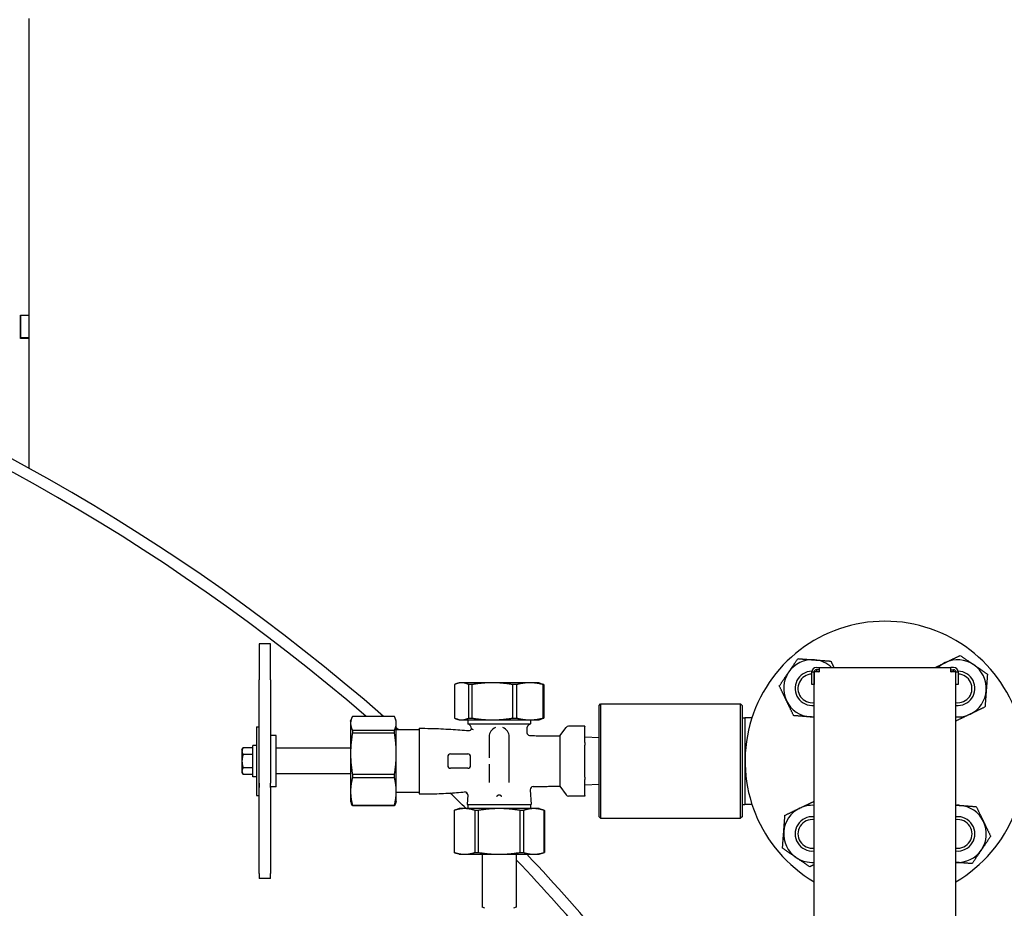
# Model space of a CAD drawing. Header units: inches. Extents: x 5 to 1128, y -85 to 748.
# Tile 287 of 656: x 442 to 464, y 314 to 333. Entities that reach past the tile are written whole.
import ezdxf

# ---------------------------------------------------------------- set-up
doc = ezdxf.new("R2010")
doc.units = ezdxf.units.IN
doc.header["$LTSCALE"] = 32
doc.header["$MEASUREMENT"] = 0
doc.layers.add('Visible (ANSI)', color=7, linetype='Continuous', lineweight=30)

msp = doc.modelspace()

# ---------------------------------------------------------------- linework, layer by layer
at = {"layer": 'Visible (ANSI)'}
for p, q in [((442.68688, 333.29117), (442.68688, 326.80117)), ((442.50758, 326.80117), (442.68688, 326.80117)), ((442.50758, 326.29117), (442.50758, 326.80117)), ((442.50758, 326.79117), (442.50758, 326.30117)), ((442.68688, 326.79117), (442.50758, 326.79117)), ((442.68688, 326.80117), (442.68688, 326.79117)), ((442.68688, 326.79117), (442.68688, 326.30117)), ((442.68688, 326.30117), (442.50758, 326.30117)), ((442.68688, 326.29117), (442.50758, 326.29117)), ((442.68688, 326.30117), (442.68688, 326.29117)), ((442.68688, 326.29117), (442.68688, 323.45574)), ((447.72451, 319.61213), (447.72451, 318.82521)), ((447.97451, 319.61213), (447.72451, 319.61213)), ((447.97451, 318.82521), (447.97451, 319.61213)), ((459.81101, 318.99617), (459.86101, 318.99617)), ((459.81101, 318.72117), (459.81101, 318.99617)), ((459.86101, 318.99617), (459.86101, 318.72117)), ((459.86201, 293.09617), (459.86201, 318.99617)), ((459.96201, 318.99617), (459.86201, 318.99617)), ((459.91101, 319.09617), (459.97451, 319.09617)), ((459.97451, 319.04617), (459.91101, 319.04617)), ((459.91201, 319.04617), (459.91201, 318.99617)), ((459.96201, 318.99617), (459.97451, 318.99617)), ((459.97451, 319.09617), (462.84951, 319.09617)), ((459.97451, 319.09617), (459.97451, 318.99617)), ((462.84951, 318.99617), (462.84951, 319.09617)), ((462.91301, 319.09617), (462.84951, 319.09617)), ((462.84951, 319.04617), (462.91301, 319.04617)), ((462.84951, 318.99617), (462.86201, 318.99617)), ((462.96201, 318.99617), (462.86201, 318.99617)), ((462.91201, 318.99617), (462.91201, 319.04617)), ((462.96201, 293.09617), (462.96201, 318.99617)), ((462.96301, 318.72117), (462.96301, 318.99617)), ((462.96301, 318.99617), (463.01301, 318.99617)), ((463.01301, 318.99617), (463.01301, 318.72117)), ((447.72451, 316.5666), (447.72451, 318.82521)), ((447.97451, 318.82521), (447.97451, 316.5666)), ((451.9955, 318.71987), (451.9955, 317.98927)), ((452.09951, 318.76082), (452.04277, 318.74017)), ((452.1528, 318.76082), (452.09951, 318.76082)), ((452.82406, 318.76082), (452.1528, 318.76082)), ((452.37313, 318.71987), (452.3101, 318.71987)), ((452.3101, 317.98927), (452.3101, 318.71987)), ((452.37313, 318.71987), (452.37313, 317.98927)), ((453.64577, 318.76082), (452.82406, 318.76082)), ((453.35215, 318.71987), (453.27499, 318.71987)), ((453.27499, 317.98927), (453.27499, 318.71987)), ((453.35215, 318.71987), (453.35215, 317.98927)), ((453.84951, 318.76082), (453.64577, 318.76082)), ((453.84951, 318.76082), (453.90626, 318.74017)), ((453.95353, 318.71987), (453.9394, 318.71987)), ((453.9394, 317.98927), (453.9394, 318.71987)), ((453.95353, 318.71987), (453.95353, 317.98927)), ((459.86101, 318.72117), (459.81101, 318.72117)), ((463.01301, 318.72117), (462.96301, 318.72117)), ((455.16201, 318.26492), (455.19326, 318.29617)), ((455.19326, 318.29617), (455.19326, 315.79617)), ((455.19326, 318.29617), (458.25576, 318.29617)), ((458.25576, 315.79617), (458.25576, 318.29617)), ((458.28701, 318.26492), (458.25576, 318.29617)), ((455.16201, 315.82742), (455.16201, 318.26492)), ((458.28701, 318.26492), (458.28701, 315.82742)), ((449.72451, 317.92117), (449.74338, 317.97302)), ((449.72451, 317.92117), (449.72451, 317.87222)), ((449.72451, 317.87222), (449.72451, 317.2093)), ((450.68356, 318.02317), (449.76546, 318.02317)), ((450.72451, 317.92117), (450.70564, 317.97302)), ((450.72451, 317.87222), (450.72451, 317.92117)), ((450.72451, 317.2093), (450.72451, 317.87222)), ((452.09951, 317.94832), (452.04277, 317.96897)), ((452.09951, 317.94832), (452.1528, 317.94832)), ((452.1528, 317.94832), (452.82406, 317.94832)), ((452.28701, 317.94832), (452.28701, 317.86117)), ((452.28701, 317.86117), (453.66201, 317.86117)), ((452.3101, 317.98927), (452.37313, 317.98927)), ((452.82406, 317.94832), (453.64577, 317.94832)), ((453.27499, 317.98927), (453.35215, 317.98927)), ((453.64577, 317.94832), (453.84951, 317.94832)), ((453.66201, 317.94832), (453.66201, 317.86117)), ((453.84951, 317.94832), (453.90626, 317.96897)), ((453.9394, 317.98927), (453.95353, 317.98927)), ((458.28701, 317.99453), (458.34951, 317.99617)), ((458.34951, 317.99617), (458.34951, 316.09617)), ((458.50321, 317.99617), (458.34951, 317.99617)), ((447.66451, 317.79617), (447.66451, 316.29617)), ((447.66451, 317.79617), (447.72451, 317.79617)), ((449.76546, 317.72127), (449.76546, 317.65902)), ((449.76546, 317.72127), (450.68356, 317.72127)), ((450.68356, 317.65902), (449.76546, 317.65902)), ((450.68356, 317.65902), (450.68356, 317.72127)), ((451.22451, 317.73367), (450.72451, 317.73367)), ((451.22451, 317.76472), (451.22451, 316.32762)), ((453.57588, 317.73477), (453.58002, 317.66604)), ((454.29951, 317.59617), (454.43738, 317.78328)), ((454.84951, 317.80871), (454.4877, 317.80871)), ((454.84951, 317.80871), (454.84951, 317.80033)), ((454.84951, 317.45031), (454.84951, 317.80033)), ((448.09951, 317.60867), (447.99014, 317.60867)), ((448.09951, 316.48367), (448.09951, 317.60867)), ((452.75576, 317.57742), (452.75576, 317.11543)), ((453.19326, 316.57984), (453.19326, 317.57742)), ((454.29951, 317.59617), (454.29951, 316.49617)), ((455.16201, 317.55753), (454.84951, 317.57117)), ((454.84951, 317.45031), (454.84951, 317.39619)), ((447.34951, 317.29617), (447.37184, 317.33484)), ((447.34951, 317.29617), (447.34951, 317.26268)), ((447.34951, 317.26268), (447.34951, 317.04617)), ((447.58451, 317.33484), (447.37184, 317.33484)), ((447.58451, 316.70217), (447.58451, 317.39017)), ((447.66451, 317.39017), (447.58451, 317.39017)), ((449.72451, 317.32742), (448.09951, 317.32742)), ((449.72451, 317.2093), (449.72451, 316.38325)), ((450.72451, 316.38325), (450.72451, 317.2093)), ((451.91201, 317.20242), (452.28701, 317.20242)), ((454.84951, 316.69615), (454.84951, 317.39619)), ((447.34951, 317.04617), (447.34951, 316.82966)), ((447.58451, 317.19051), (447.37184, 317.19051)), ((451.84951, 317.13992), (451.84951, 316.95242)), ((452.34951, 316.95242), (452.34951, 317.13992)), ((447.34951, 316.82966), (447.34951, 316.79617)), ((447.34951, 316.79617), (447.37184, 316.75749)), ((447.58451, 316.90183), (447.37184, 316.90183)), ((449.72451, 316.76492), (448.09951, 316.76492)), ((452.28701, 316.88992), (451.91201, 316.88992)), ((452.75576, 316.97691), (452.75576, 316.57984)), ((447.58451, 316.75749), (447.37184, 316.75749)), ((447.66451, 316.70217), (447.58451, 316.70217)), ((447.72451, 316.5666), (447.72451, 316.46953)), ((447.72451, 316.46953), (447.72451, 316.5666)), ((447.97451, 316.46953), (447.97451, 316.5666)), ((449.76546, 316.75958), (449.76546, 316.68202)), ((449.76546, 316.75958), (450.68356, 316.75958)), ((450.68356, 316.68202), (449.76546, 316.68202)), ((450.68356, 316.68202), (450.68356, 316.75958)), ((454.84951, 316.69615), (454.84951, 316.64202)), ((454.84951, 316.29201), (454.84951, 316.64202)), ((447.72451, 314.59115), (447.72451, 316.46953)), ((447.97451, 316.46953), (447.97451, 314.59115)), ((448.09951, 316.48367), (447.99014, 316.48367)), ((449.72451, 316.38325), (449.72451, 316.17117)), ((450.72451, 316.17117), (450.72451, 316.38325)), ((451.22451, 316.35867), (450.72451, 316.35867)), ((453.65499, 316.42167), (453.67451, 316.09767)), ((454.29951, 316.49617), (454.43738, 316.30906)), ((455.16201, 316.53481), (454.84951, 316.52117)), ((447.66451, 316.29617), (447.72451, 316.29617)), ((449.72451, 316.17117), (449.74338, 316.11932)), ((450.72451, 316.17117), (450.70564, 316.11932)), ((452.28704, 316.30566), (452.27451, 316.09767)), ((454.84951, 316.28363), (454.4877, 316.28363)), ((454.84951, 316.29201), (454.84951, 316.28363)), ((449.76546, 316.08448), (449.76546, 316.06916)), ((449.76546, 316.08448), (450.68356, 316.08448)), ((450.68356, 316.06916), (449.76546, 316.06916)), ((450.68356, 316.06916), (450.68356, 316.08448)), ((452.09951, 316.00867), (451.98701, 315.96772)), ((451.98787, 315.96772), (451.98701, 315.96772)), ((451.98701, 315.96772), (451.98701, 315.04962)), ((451.98787, 315.96772), (451.98787, 315.04962)), ((452.21674, 316.00867), (452.09951, 316.00867)), ((452.97451, 316.00867), (452.21674, 316.00867)), ((452.27451, 316.09767), (453.67451, 316.09767)), ((452.28701, 316.09767), (452.28701, 316.00867)), ((452.51677, 315.96772), (452.44561, 315.96772)), ((452.44561, 315.04962), (452.44561, 315.96772)), ((452.51677, 315.96772), (452.51677, 315.04962)), ((453.73228, 316.00867), (452.97451, 316.00867)), ((453.50341, 315.96772), (453.43226, 315.96772)), ((453.43226, 315.04962), (453.43226, 315.96772)), ((453.50341, 315.96772), (453.50341, 315.04962)), ((453.66201, 316.09767), (453.66201, 316.00867)), ((453.84951, 316.00867), (453.73228, 316.00867)), ((453.84951, 316.00867), (453.96201, 315.96772)), ((453.96201, 315.96772), (453.96116, 315.96772)), ((453.96116, 315.04962), (453.96116, 315.96772)), ((453.96201, 315.96772), (453.96201, 315.04962)), ((458.28701, 316.09781), (458.34951, 316.09617)), ((458.50321, 316.09617), (458.34951, 316.09617)), ((455.16201, 315.82742), (455.19326, 315.79617)), ((455.19326, 315.79617), (458.25576, 315.79617)), ((458.28701, 315.82742), (458.25576, 315.79617)), ((452.09951, 315.00867), (451.98701, 315.04962)), ((451.98701, 315.04962), (451.98787, 315.04962)), ((452.44561, 315.04962), (452.51677, 315.04962)), ((453.43226, 315.04962), (453.50341, 315.04962)), ((453.84951, 315.00867), (453.96201, 315.04962)), ((453.96116, 315.04962), (453.96201, 315.04962)), ((452.09951, 315.00867), (452.21674, 315.00867)), ((452.21674, 315.00867), (452.97451, 315.00867)), ((452.59951, 315.00867), (452.59951, 313.85331)), ((452.97451, 315.00867), (453.73228, 315.00867)), ((453.34951, 315.00867), (453.34951, 313.85331)), ((453.73228, 315.00867), (453.84951, 315.00867)), ((447.72451, 314.59115), (447.72451, 314.4802)), ((447.97451, 314.4802), (447.72451, 314.4802)), ((447.97451, 314.4802), (447.97451, 314.59115)), ((452.66201, 313.82742), (452.59951, 313.85331)), ((453.34951, 313.85331), (453.28701, 313.82742))]:
    msp.add_line(p, q, dxfattribs=at)
for centre, radius, start, end in [((421.12125, 284.39305), 44.62029, 48.91154, 94.726002), ((421.12125, 284.39305), 44.37029, 49.283139, 94.722655), ((461.41201, 317.04617), 3.06, 300.433365, 239.566635), ((459.82102, 318.63716), 0.625, 85.713388, 145.713388), ((459.82102, 318.63716), 0.625, 47.257857, 85.713388), ((463.003, 318.63716), 0.625, 115.713388, 132.742143), ((463.003, 318.63716), 0.625, 55.713388, 115.713388), ((463.003, 318.63716), 0.625, 355.713388, 55.713388), ((459.82102, 318.63716), 0.625, 145.713388, 205.713388), ((459.82102, 318.63716), 0.37513, 91.331825, 276.273263), ((459.82102, 318.63716), 0.375, 91.335413, 276.275389), ((459.82102, 318.63716), 0.3125, 91.835565, 277.537139), ((459.91101, 318.99617), 0.1, 90, 180), ((459.91101, 318.99617), 0.05, 90, 180), ((459.82102, 318.63716), 0.3125, 82.462861, 82.647766), ((459.82102, 318.63716), 0.375, 75.957552, 83.586646), ((459.82102, 318.63716), 0.37513, 75.962387, 83.583412), ((463.003, 318.63716), 0.37513, 96.416588, 104.037613), ((463.003, 318.63716), 0.375, 96.413354, 104.042448), ((462.91301, 318.99617), 0.1, 0, 90), ((462.91301, 318.99617), 0.05, 0, 90), ((463.003, 318.63716), 0.37513, 263.726737, 88.668175), ((463.003, 318.63716), 0.375, 263.724611, 88.664587), ((463.003, 318.63716), 0.3125, 262.462861, 88.164435), ((463.003, 318.63716), 0.3125, 97.352234, 97.537139), ((463.003, 318.63716), 0.625, 295.713388, 355.713388), ((459.82102, 318.63716), 0.625, 205.713388, 265.713388), ((463.003, 318.63716), 0.625, 266.239591, 295.713388), ((452.24837, 317.74229), 0.125, 6.544845, 71.994266), ((453.70065, 317.74229), 0.125, 108.005734, 183.447874), ((459.82102, 318.63716), 0.625, 265.713388, 273.760409), ((421.12125, 284.39305), 44.62029, 48.349067, 48.436603), ((452.31298, 317.77543), 0.0625, 265.040364, 342.402259), ((452.97451, 317.57742), 0.21875, 110.91922, 180), ((452.97451, 317.57742), 0.21875, 0, 69.08078), ((453.6424, 317.6698), 0.0625, 183.447874, 267.617645), ((454.4877, 317.74621), 0.0625, 90, 143.615648), ((447.99014, 317.59304), 0.01562, 90, 180), ((451.91201, 317.13992), 0.0625, 90, 180), ((452.28701, 317.13992), 0.0625, 0, 90), ((451.91201, 316.95242), 0.0625, 180, 270), ((452.28701, 316.95242), 0.0625, 270, 0), ((421.12125, 284.39305), 44.37029, 45.441979, 46.071529), ((452.22466, 316.30942), 0.0625, 356.552126, 94.715029), ((421.12125, 284.39305), 44.62029, 45.700642, 45.777536), ((453.71738, 316.42543), 0.0625, 92.023335, 183.447874), ((454.4877, 316.34613), 0.0625, 216.384352, 270), ((459.82102, 315.45518), 0.625, 115.713388, 175.713388), ((459.82102, 315.45518), 0.625, 86.239591, 115.713388), ((463.003, 315.45518), 0.625, 85.713388, 93.760409), ((463.003, 315.45518), 0.625, 25.713388, 85.713388), ((459.82102, 315.45518), 0.37513, 83.726737, 276.273263), ((459.82102, 315.45518), 0.375, 83.724611, 276.275389), ((459.82102, 315.45518), 0.3125, 82.462861, 277.537139), ((463.003, 315.45518), 0.37513, 263.726737, 96.273263), ((463.003, 315.45518), 0.375, 263.724611, 96.275389), ((463.003, 315.45518), 0.3125, 262.462861, 97.537139), ((463.003, 315.45518), 0.625, 325.713388, 25.713388), ((459.82102, 315.45518), 0.625, 175.713388, 235.713388), ((463.003, 315.45518), 0.625, 266.239591, 325.713388), ((421.12125, 284.39305), 44.37029, 40.063153, 43.418924), ((421.12125, 284.39305), 44.62029, 39.793715, 43.32507), ((459.82102, 315.45518), 0.625, 235.713388, 273.760409)]:
    msp.add_arc(centre, radius, start, end, dxfattribs=at)
for points, weights in [([(462.73183, 319.20027), (462.88272, 319.27293), (463.05694, 319.35683)], [1, 1.0379548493, 1]), ([(463.05694, 319.35683), (463.21672, 319.24789), (463.35508, 319.15355)], [1, 1.0379548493, 1]), ([(459.30463, 318.98924), (459.39897, 319.12761), (459.5079, 319.28738)], [1, 1.0379548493, 1]), ([(459.5079, 319.28738), (459.70074, 319.27293), (459.86774, 319.26041)], [1, 1.0379548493, 1]), ([(459.86774, 319.26041), (460.03474, 319.24789), (460.22757, 319.23344)], [1, 1.0379548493, 1]), ([(460.22757, 319.23344), (460.26213, 319.16168), (460.29368, 319.09617)], [1, 1.0152911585, 1.0182613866]), ([(462.51566, 319.09617), (462.62746, 319.15001), (462.73183, 319.20027)], [1.01641451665, 1.02595147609, 1]), ([(463.35508, 319.15355), (463.49345, 319.05921), (463.65322, 318.95028)], [1, 1.0379548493, 1]), ([(459.10135, 318.6911), (459.21029, 318.85088), (459.30463, 318.98924)], [1, 1.0379548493, 1]), ([(463.65322, 318.95028), (463.63877, 318.75744), (463.62625, 318.59044)], [1, 1.0379548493, 1]), ([(452.1528, 318.76082), (452.0789, 318.76082), (451.9955, 318.71987)], [1, 1.07154778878, 1.0788594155]), ([(452.3101, 318.71987), (452.2267, 318.76082), (452.1528, 318.76082)], [1.0788594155, 1.07154778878, 1]), ([(452.82406, 318.76082), (452.61222, 318.76082), (452.37313, 318.71987)], [1, 1.07154778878, 1.0788594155]), ([(453.27499, 318.71987), (453.03591, 318.76082), (452.82406, 318.76082)], [1.0788594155, 1.07154778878, 1]), ([(453.64577, 318.76082), (453.50783, 318.76082), (453.35215, 318.71987)], [1, 1.07154778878, 1.0788594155]), ([(453.9394, 318.71987), (453.78372, 318.76082), (453.64577, 318.76082)], [1.0788594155, 1.07154778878, 1]), ([(453.90626, 318.74017), (453.9292, 318.73181), (453.95353, 318.71987)], [1.06905877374, 1.07671691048, 1.0788594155]), ([(459.25791, 318.36599), (459.18525, 318.51688), (459.10135, 318.6911)], [1, 1.0379548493, 1]), ([(463.62625, 318.59044), (463.61374, 318.42344), (463.59928, 318.23061)], [1, 1.0379548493, 1]), ([(459.41447, 318.04088), (459.33057, 318.21511), (459.25791, 318.36599)], [1, 1.0379548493, 1]), ([(463.27417, 318.07405), (463.12853, 318.00392), (462.96201, 317.92373)], [1, 1.03658700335, 1.00263710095]), ([(463.59928, 318.23061), (463.42506, 318.14671), (463.27417, 318.07405)], [1, 1.0379548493, 1]), ([(449.76546, 318.02317), (449.72451, 317.94314), (449.72451, 317.87222)], [1.06691969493, 1.06560189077, 1]), ([(449.72451, 317.87222), (449.72451, 317.80131), (449.76546, 317.72127)], [1, 1.06560189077, 1.06691969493]), ([(450.72451, 317.87222), (450.72451, 317.94314), (450.68356, 318.02317)], [1, 1.06560189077, 1.06691969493]), ([(450.68356, 317.72127), (450.72451, 317.80131), (450.72451, 317.87222)], [1.06691969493, 1.06560189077, 1]), ([(451.9955, 317.98927), (452.0789, 317.94832), (452.1528, 317.94832)], [1.0788594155, 1.07154778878, 1]), ([(452.1528, 317.94832), (452.2267, 317.94832), (452.3101, 317.98927)], [1, 1.07154778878, 1.0788594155]), ([(452.37313, 317.98927), (452.61222, 317.94832), (452.82406, 317.94832)], [1.0788594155, 1.07154778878, 1]), ([(452.82406, 317.94832), (453.03591, 317.94832), (453.27499, 317.98927)], [1, 1.07154778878, 1.0788594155]), ([(453.35215, 317.98927), (453.50783, 317.94832), (453.64577, 317.94832)], [1.0788594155, 1.07154778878, 1]), ([(453.64577, 317.94832), (453.78372, 317.94832), (453.9394, 317.98927)], [1, 1.07154778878, 1.0788594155]), ([(453.95353, 317.98927), (453.9292, 317.97732), (453.90626, 317.96897)], [1.0788594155, 1.07671691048, 1.06905877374]), ([(459.77431, 318.01391), (459.60731, 318.02643), (459.41447, 318.04088)], [1, 1.0379548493, 1]), ([(459.86201, 318.00733), (459.81794, 318.01064), (459.77431, 318.01391)], [1.01439040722, 1.00964737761, 1]), ([(449.76546, 317.65902), (449.72451, 317.42058), (449.72451, 317.2093)], [1.06691969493, 1.06560189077, 1]), ([(450.72451, 317.2093), (450.72451, 317.42058), (450.68356, 317.65902)], [1, 1.06560189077, 1.06691969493]), ([(447.37184, 317.33484), (447.34951, 317.29617), (447.34951, 317.26268)], [1, 1.0379548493, 1]), ([(447.34951, 317.26268), (447.34951, 317.22918), (447.37184, 317.19051)], [1, 1.0379548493, 1]), ([(449.72451, 317.2093), (449.72451, 316.99803), (449.76546, 316.75958)], [1, 1.06560189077, 1.06691969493]), ([(450.68356, 316.75958), (450.72451, 316.99803), (450.72451, 317.2093)], [1.06691969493, 1.06560189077, 1]), ([(447.37184, 317.19051), (447.34951, 317.11316), (447.34951, 317.04617)], [1, 1.0379548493, 1]), ([(447.34951, 317.04617), (447.34951, 316.97918), (447.37184, 316.90183)], [1, 1.0379548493, 1]), ([(447.37184, 316.90183), (447.34951, 316.86316), (447.34951, 316.82966)], [1, 1.0379548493, 1]), ([(447.34951, 316.82966), (447.34951, 316.79617), (447.37184, 316.75749)], [1, 1.0379548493, 1]), ([(449.76546, 316.68202), (449.72451, 316.52361), (449.72451, 316.38325)], [1.06691969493, 1.06560189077, 1]), ([(450.72451, 316.38325), (450.72451, 316.52361), (450.68356, 316.68202)], [1, 1.06560189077, 1.06691969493]), ([(449.72451, 316.38325), (449.72451, 316.24289), (449.76546, 316.08448)], [1, 1.06560189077, 1.06691969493]), ([(450.68356, 316.08448), (450.72451, 316.24289), (450.72451, 316.38325)], [1.06691969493, 1.06560189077, 1]), ([(449.76546, 316.06916), (449.75222, 316.09504), (449.74338, 316.11932)], [1.06691969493, 1.06649332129, 1.0593374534]), ([(450.70564, 316.11932), (450.6968, 316.09504), (450.68356, 316.06916)], [1.0593374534, 1.06649332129, 1.06691969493]), ([(452.94952, 316.2976), (452.93591, 316.2894), (452.92228, 316.27226)], [1.00875771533, 1.00839537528, 1.00763899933]), ([(452.99951, 316.2976), (452.97451, 316.31267), (452.94952, 316.2976)], [1.00006274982, 1.00072339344, 1.00006274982]), ([(453.02674, 316.27226), (453.01311, 316.2894), (452.99951, 316.2976)], [1.00763899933, 1.00839537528, 1.00875771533]), ([(459.54985, 316.01829), (459.69549, 316.08842), (459.86201, 316.16861)], [1, 1.03658700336, 1.00263710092]), ([(452.21674, 316.00867), (452.10922, 316.00867), (451.98787, 315.96772)], [1, 1.06560189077, 1.06691969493]), ([(452.44561, 315.96772), (452.32426, 316.00867), (452.21674, 316.00867)], [1.06691969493, 1.06560189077, 1]), ([(452.97451, 316.00867), (452.75946, 316.00867), (452.51677, 315.96772)], [1, 1.06560189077, 1.06691969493]), ([(453.43226, 315.96772), (453.18956, 316.00867), (452.97451, 316.00867)], [1.06691969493, 1.06560189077, 1]), ([(453.73228, 316.00867), (453.62476, 316.00867), (453.50341, 315.96772)], [1, 1.06560189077, 1.06691969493]), ([(453.96116, 315.96772), (453.83981, 316.00867), (453.73228, 316.00867)], [1.06691969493, 1.06560189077, 1]), ([(459.22474, 315.86173), (459.39897, 315.94563), (459.54985, 316.01829)], [1, 1.0379548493, 1]), ([(462.96201, 316.085), (463.00608, 316.0817), (463.04972, 316.07843)], [1.01439040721, 1.0096473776, 1]), ([(463.04972, 316.07843), (463.21672, 316.06591), (463.40955, 316.05146)], [1, 1.0379548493, 1]), ([(463.40955, 316.05146), (463.49345, 315.87723), (463.56611, 315.72635)], [1, 1.0379548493, 1]), ([(459.19777, 315.5019), (459.21029, 315.6689), (459.22474, 315.86173)], [1, 1.0379548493, 1]), ([(463.56611, 315.72635), (463.63877, 315.57546), (463.72267, 315.40124)], [1, 1.0379548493, 1]), ([(459.1708, 315.14206), (459.18525, 315.3349), (459.19777, 315.5019)], [1, 1.0379548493, 1]), ([(463.72267, 315.40124), (463.61374, 315.24146), (463.5194, 315.1031)], [1, 1.0379548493, 1]), ([(451.98787, 315.04962), (452.10922, 315.00867), (452.21674, 315.00867)], [1.06691969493, 1.06560189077, 1]), ([(452.21674, 315.00867), (452.32426, 315.00867), (452.44561, 315.04962)], [1, 1.06560189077, 1.06691969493]), ([(452.51677, 315.04962), (452.75946, 315.00867), (452.97451, 315.00867)], [1.06691969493, 1.06560189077, 1]), ([(452.97451, 315.00867), (453.18956, 315.00867), (453.43226, 315.04962)], [1, 1.06560189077, 1.06691969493]), ([(453.50341, 315.04962), (453.62476, 315.00867), (453.73228, 315.00867)], [1.06691969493, 1.06560189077, 1]), ([(453.73228, 315.00867), (453.83981, 315.00867), (453.96116, 315.04962)], [1, 1.06560189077, 1.06691969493]), ([(459.46894, 314.93879), (459.33057, 315.03313), (459.1708, 315.14206)], [1, 1.0379548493, 1]), ([(463.5194, 315.1031), (463.42506, 314.96473), (463.31612, 314.80496)], [1, 1.0379548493, 1]), ([(459.76708, 314.73551), (459.60731, 314.84445), (459.46894, 314.93879)], [1, 1.0379548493, 1]), ([(463.31612, 314.80496), (463.12636, 314.81918), (462.96201, 314.8315)], [1, 1.03732759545, 1.00123377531]), ([(459.86201, 314.78123), (459.81612, 314.75913), (459.76708, 314.73551)], [1.01510149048, 1.01040098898, 1])]:
    msp.add_rational_spline(points, weights, degree=2, dxfattribs=at)
for points, knots in [([(451.22451, 317.76472), (451.31052, 317.76472), (451.39295, 317.7637), (451.55171, 317.76004), (451.62805, 317.7574), (451.77558, 317.7509), (451.84678, 317.74705), (451.98492, 317.73848), (452.05185, 317.73377), (452.18219, 317.7238), (452.2456, 317.71855), (452.30758, 317.71317)], [1, 1, 1, 1, 1.05515271, 1.05515271, 1.110305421, 1.110305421, 1.165458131, 1.165458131, 1.220610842, 1.220610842, 1.275763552, 1.275763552, 1.275763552, 1.275763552]), ([(452.37256, 317.75654), (452.37256, 317.75654), (452.37258, 317.75653), (452.37269, 317.75645), (452.37284, 317.75636), (452.37348, 317.75597), (452.37416, 317.75555), (452.37981, 317.75205), (452.39088, 317.74521), (452.40654, 317.73498), (452.40669, 317.73488), (452.40685, 317.73477)], [0.515559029, 0.515559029, 0.515559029, 0.515559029, 0.536492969, 0.536492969, 0.575754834, 0.575754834, 0.651536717, 0.651536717, 1.032417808, 1.032417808, 1.036304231, 1.036304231, 1.036304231, 1.036304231]), ([(447.97451, 317.5929), (447.9747, 317.5931), (447.97483, 317.59327), (447.97535, 317.59396), (447.97555, 317.59435), (447.97555, 317.59435)], [0.065041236, 0.065041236, 0.065041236, 0.065041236, 0.0770531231, 0.0770531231, 0.1201161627, 0.1201161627, 0.1201161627, 0.1201161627]), ([(447.97451, 317.5468), (447.97451, 317.54692), (447.97451, 317.54705), (447.97451, 317.54727), (447.97452, 317.54737), (447.97452, 317.54757), (447.97452, 317.54766), (447.97452, 317.54774), (447.97452, 317.54775), (447.97452, 317.54775)], [0, 0, 0, 0, 0.00185340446, 0.00185340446, 0.00368384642, 0.00368384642, 0.00609395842, 0.00609395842, 0.00735151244, 0.00735151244, 0.00735151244, 0.00735151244]), ([(453.63981, 317.60735), (453.68889, 317.60531), (453.73727, 317.6036), (453.83231, 317.60079), (453.87898, 317.59968), (453.97022, 317.59799), (454.01478, 317.5974), (454.10131, 317.5966), (454.14326, 317.59638), (454.22397, 317.59617), (454.26272, 317.59617), (454.29951, 317.59617)], [1.724537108, 1.724537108, 1.724537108, 1.724537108, 1.779629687, 1.779629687, 1.834722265, 1.834722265, 1.889814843, 1.889814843, 1.944907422, 1.944907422, 2, 2, 2, 2]), ([(447.97457, 316.51422), (447.97458, 316.51454), (447.97455, 316.51498), (447.97439, 316.51578), (447.97431, 316.5161), (447.97417, 316.5166), (447.97413, 316.51676), (447.97408, 316.51694), (447.97408, 316.51694), (447.97407, 316.51695), (447.97407, 316.51695), (447.97407, 316.51695)], [0.0298613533, 0.0298613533, 0.0298613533, 0.0298613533, 0.0469666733, 0.0469666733, 0.0565040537, 0.0565040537, 0.0607075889, 0.0607075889, 0.0608389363, 0.0608389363, 0.06090461, 0.06090461, 0.06090461, 0.06090461]), ([(447.99014, 316.48367), (447.98971, 316.48367), (447.98928, 316.48369), (447.98854, 316.48375), (447.98823, 316.48378), (447.98761, 316.48386), (447.98732, 316.48391), (447.9868, 316.484), (447.98657, 316.48404), (447.98606, 316.48414), (447.98581, 316.4842), (447.98517, 316.48435), (447.98484, 316.48443), (447.98388, 316.48467), (447.98339, 316.4848), (447.98218, 316.4851), (447.98151, 316.48525), (447.98014, 316.48552), (447.97955, 316.48562), (447.97786, 316.48594), (447.97652, 316.48627), (447.97507, 316.48688), (447.9748, 316.487), (447.97451, 316.48712)], [0, 0, 0, 0, 0.0032377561, 0.0032377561, 0.0056925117, 0.0056925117, 0.0083858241, 0.0083858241, 0.011070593, 0.011070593, 0.0151239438, 0.0151239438, 0.0225008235, 0.0225008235, 0.039437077, 0.039437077, 0.0648007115, 0.0648007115, 0.0808067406, 0.0808067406, 0.0963977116, 0.0963977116, 0.0998934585, 0.0998934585, 0.0998934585, 0.0998934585]), ([(451.22451, 316.32762), (451.30246, 316.32762), (451.37747, 316.32846), (451.52241, 316.3315), (451.59233, 316.3337), (451.72783, 316.33916), (451.79339, 316.34242), (451.92083, 316.34972), (451.98269, 316.35376), (452.10331, 316.36239), (452.16206, 316.36697), (452.21952, 316.37171)], [1, 1, 1, 1, 1.049986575, 1.049986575, 1.099973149, 1.099973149, 1.149959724, 1.149959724, 1.199946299, 1.199946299, 1.249932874, 1.249932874, 1.249932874, 1.249932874]), ([(453.71517, 316.48789), (453.7585, 316.48942), (453.80121, 316.49069), (453.88513, 316.49278), (453.92634, 316.49359), (454.00695, 316.49484), (454.04635, 316.49527), (454.12296, 316.49586), (454.16016, 316.49601), (454.23194, 316.49617), (454.26652, 316.49617), (454.29951, 316.49617)], [1.752952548, 1.752952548, 1.752952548, 1.752952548, 1.802362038, 1.802362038, 1.851771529, 1.851771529, 1.901181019, 1.901181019, 1.95059051, 1.95059051, 2, 2, 2, 2]), ([(452.92228, 316.27226), (452.92225, 316.27222), (452.92223, 316.27219), (452.92177, 316.27163), (452.92126, 316.27118), (452.92001, 316.27041), (452.91931, 316.27016), (452.91853, 316.26999), (452.91852, 316.26999), (452.91851, 316.26999)], [0, 0, 0, 0, 0.0003134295, 0.0003134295, 0.0055212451, 0.0055212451, 0.0114431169, 0.0114431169, 0.0115315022, 0.0115315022, 0.0115315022, 0.0115315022]), ([(453.03051, 316.26999), (453.0305, 316.26999), (453.03049, 316.26999), (453.02971, 316.27016), (453.02897, 316.27042), (453.02768, 316.27125), (453.02717, 316.27172), (453.02674, 316.27226)], [-0.0000889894, -0.0000889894, -0.0000889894, -0.0000889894, 0, 0, 0.0059681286, 0.0059681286, 0.0108186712, 0.0108186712, 0.0108186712, 0.0108186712])]:
    msp.add_open_spline(points, degree=3, knots=knots, dxfattribs=at)

doc.saveas('drawing.dxf')
